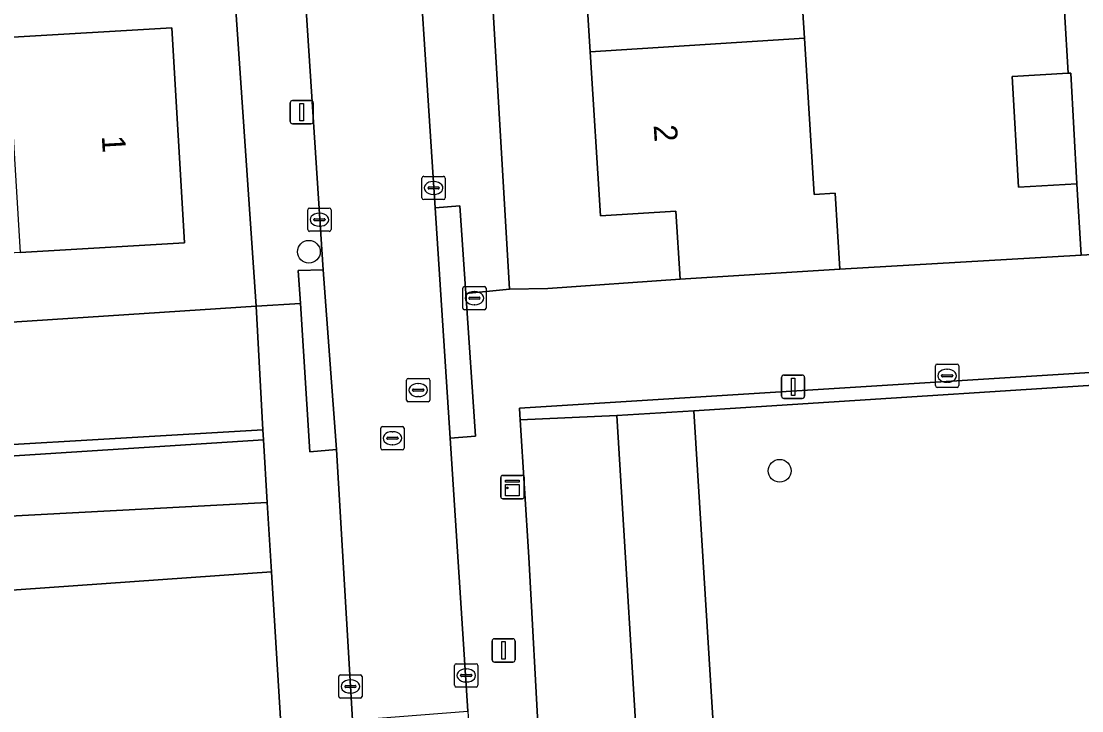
# Model space of a CAD drawing. Extents: x 159680 to 160786, y 387323 to 388340.
# Drawn here: x 160535.62 to 160581.17, y 388039.25 to 388068.86 of the extents above; entities that cross this region are included whole.
import ezdxf

# ---------------------------------------------------------------- set-up
doc = ezdxf.new("R2010")
doc.units = 0
for name, color, linetype in [('IMGEO_Boom', 7, 'Continuous'), ('IMGEO_Brandkraan', 7, 'Continuous'), ('IMGEO_Erf', 7, 'Continuous'), ('IMGEO_Groenvoorziening', 7, 'Continuous'), ('IMGEO_Kast', 7, 'Continuous'), ('IMGEO_Kolk', 7, 'Continuous'), ('IMGEO_Lichtmast', 7, 'Continuous'), ('IMGEO_Pand', 7, 'Continuous'), ('IMGEO_Pand_nummerreeks', 7, 'Continuous'), ('IMGEO_Rijbaan_lokaal_open', 7, 'Continuous'), ('IMGEO_Rioolput', 7, 'Continuous'), ('IMGEO_Voetpad_open', 7, 'Continuous')]:
    doc.layers.add(name, color=color, linetype=linetype)

msp = doc.modelspace()

# ---------------------------------------------------------------- linework, layer by layer
at = {"layer": 'IMGEO_Boom'}
for centre in [(160547.973, 388058.961), (160568.192, 388049.555)]:
    msp.add_circle(centre, 0.489, dxfattribs=at)
at = {"layer": 'IMGEO_Brandkraan'}
for p, q in [((160554.584, 388056.542), (160554.584, 388057.394)), ((160554.659, 388057.468), (160555.511, 388057.468)), ((160555.072, 388057.248), (160555.097, 388057.248)), ((160555.585, 388057.394), (160555.585, 388056.542)), ((160554.843, 388056.962), (160554.843, 388056.974)), ((160555.281, 388056.925), (160554.883, 388056.925)), ((160554.886, 388057.011), (160555.284, 388057.011)), ((160555.095, 388056.688), (160555.07, 388056.688)), ((160555.327, 388056.974), (160555.327, 388056.962)), ((160555.511, 388056.468), (160554.659, 388056.468))]:
    msp.add_line(p, q, dxfattribs=at)
for points in [[(160554.584, 388056.542), (160554.584, 388057.394)], [(160554.659, 388057.468), (160555.511, 388057.468)], [(160555.585, 388057.394), (160555.585, 388056.542)], [(160555.511, 388056.468), (160554.659, 388056.468)]]:
    msp.add_lwpolyline(points, dxfattribs=at)
for centre, radius, start, end in [((160554.661, 388057.392), 0.0765, 91.552, 178.448), ((160554.661, 388057.392), 0.0765, 91.552, 178.448), ((160555.509, 388057.392), 0.0765, 1.552, 88.448), ((160555.509, 388057.392), 0.0765, 1.552, 88.448), ((160554.883, 388056.971), 0.0403, 85.8775, 175.7526), ((160554.88, 388056.961), 0.0366, 178.938, 274.7102), ((160555.284, 388056.968), 0.043, 264.8664, 352.4533), ((160555.288, 388056.973), 0.0386, 1.7309, 96.639), ((160554.661, 388056.544), 0.0765, 181.552, 268.448), ((160554.661, 388056.544), 0.0765, 181.552, 268.448), ((160555.509, 388056.544), 0.0765, 271.552, 358.448), ((160555.509, 388056.544), 0.0765, 271.552, 358.448)]:
    msp.add_arc(centre, radius, start, end, dxfattribs=at)
for centre, major_axis, ratio, start_param, end_param in [((160555.071, 388056.968), (-0.387, 0.002), 0.722429, 4.712389, 7.853982), ((160555.096, 388056.968), (-0.39, 0.002), 0.717154, 1.570796, 4.712389)]:
    msp.add_ellipse(centre, major_axis=major_axis, ratio=ratio, start_param=start_param, end_param=end_param, dxfattribs=at)
at = {"layer": 'IMGEO_Erf'}
for points in [[(160500, 388053.63), (160545.712, 388056.621), (160544.011, 388081.435), (160541.232, 388081.287), (160541.388, 388078.738), (160536.816, 388078.46), (160536.661, 388081.009), (160534.266, 388080.858)], [(160568.822, 388074.991), (160569.255, 388068.125), (160569.678, 388061.416), (160570.576, 388061.473), (160570.781, 388058.22), (160581.136, 388058.814), (160580.961, 388061.871), (160578.443, 388061.729), (160578.173, 388066.492), (160580.576, 388066.628), (160580.426, 388069.287)], [(160555.728, 388071.962), (160556.59, 388057.348), (160558.236, 388057.383), (160563.918, 388057.787), (160563.734, 388060.701), (160560.5, 388060.497), (160560.056, 388067.545), (160559.624, 388074.411)]]:
    msp.add_lwpolyline(points, dxfattribs=at)
msp.add_lwpolyline([(160527.955, 388067.738), (160535.021, 388068.157), (160542.089, 388068.577), (160542.637, 388059.346), (160535.57, 388058.927), (160528.503, 388058.507)], close=True, dxfattribs=at)
at = {"layer": 'IMGEO_Groenvoorziening'}
for points in [[(160621.722, 388050.22), (160588.11, 388047.862), (160587.709, 388050.568), (160587.261, 388053.594), (160564.505, 388052.136), (160565.562, 388034.994), (160620.747, 388038.519), (160622.423, 388038.628)], [(160564.505, 388052.136), (160561.2, 388051.924), (160562.244, 388034.783), (160565.562, 388034.994)], [(160561.2, 388051.924), (160557.05, 388051.747), (160557.427, 388045.845), (160557.865, 388037.66), (160558.099, 388034.518), (160562.244, 388034.783)], [(160546.019, 388050.88), (160527.961, 388049.724), (160528.109, 388047.231), (160546.184, 388048.196)], [(160546.184, 388048.196), (160528.109, 388047.231), (160528.305, 388043.937), (160546.367, 388045.213)], [(160546.367, 388045.213), (160528.305, 388043.937), (160517.876, 388043.201), (160518.581, 388031.964), (160519.679, 388032.028), (160546.414, 388033.743), (160547.07, 388033.785)]]:
    msp.add_lwpolyline(points, close=True, dxfattribs=at)
at = {"layer": 'IMGEO_Kast'}
for p, q in [((160556.292, 388049.357), (160557.133, 388049.357)), ((160557.133, 388049.357), (160556.292, 388049.357)), ((160556.217, 388048.432), (160556.217, 388049.273)), ((160556.217, 388049.273), (160556.217, 388048.432)), ((160557.217, 388049.282), (160557.217, 388048.441)), ((160557.217, 388048.441), (160557.217, 388049.282)), ((160557.142, 388048.357), (160556.301, 388048.357)), ((160556.301, 388048.357), (160557.142, 388048.357))]:
    msp.add_line(p, q, dxfattribs=at)
for points in [[(160556.412, 388049.147), (160557.012, 388049.147), (160557.012, 388049.062), (160556.412, 388049.062), (160556.412, 388049.147)], [(160556.412, 388048.972), (160557.012, 388048.972), (160557.012, 388048.483), (160556.412, 388048.483), (160556.412, 388048.972)]]:
    msp.add_lwpolyline(points, dxfattribs=at)
msp.add_circle((160556.496, 388048.821), 0.0377, dxfattribs=at)
for centre, start, end in [((160556.295, 388049.279), 92.4484, 184.2845), ((160556.295, 388049.279), 92.4484, 184.2845), ((160557.139, 388049.279), 2.4484, 94.2845), ((160557.139, 388049.279), 2.4484, 94.2845), ((160556.295, 388048.435), 182.4484, 274.2845), ((160556.295, 388048.435), 182.4484, 274.2845), ((160557.139, 388048.435), 272.4484, 4.2845), ((160557.139, 388048.435), 272.4484, 4.2845)]:
    msp.add_arc(centre, 0.0779, start, end, dxfattribs=at)
at = {"layer": 'IMGEO_Kolk'}
for p, q in [((160552.831, 388061.273), (160552.831, 388062.125)), ((160552.906, 388062.199), (160553.758, 388062.199)), ((160553.832, 388062.125), (160553.832, 388061.273)), ((160553.09, 388061.693), (160553.09, 388061.705)), ((160553.528, 388061.656), (160553.13, 388061.656)), ((160553.133, 388061.742), (160553.531, 388061.742)), ((160553.319, 388061.979), (160553.344, 388061.979)), ((160553.574, 388061.705), (160553.574, 388061.693)), ((160553.758, 388061.199), (160552.906, 388061.199)), ((160553.342, 388061.419), (160553.317, 388061.419)), ((160547.925, 388059.912), (160547.925, 388060.764)), ((160548, 388060.838), (160548.852, 388060.838)), ((160548.926, 388060.764), (160548.926, 388059.912)), ((160548.184, 388060.332), (160548.184, 388060.344)), ((160548.622, 388060.295), (160548.224, 388060.295)), ((160548.227, 388060.381), (160548.625, 388060.381)), ((160548.413, 388060.618), (160548.438, 388060.618)), ((160548.668, 388060.344), (160548.668, 388060.332)), ((160548.852, 388059.838), (160548, 388059.838)), ((160548.436, 388060.058), (160548.411, 388060.058)), ((160574.883, 388053.212), (160574.883, 388054.064)), ((160574.958, 388054.138), (160575.81, 388054.138)), ((160575.371, 388053.918), (160575.396, 388053.918)), ((160575.884, 388054.064), (160575.884, 388053.212)), ((160575.142, 388053.632), (160575.142, 388053.644)), ((160575.58, 388053.595), (160575.182, 388053.595)), ((160575.185, 388053.681), (160575.583, 388053.681)), ((160575.626, 388053.644), (160575.626, 388053.632)), ((160575.81, 388053.138), (160574.958, 388053.138)), ((160575.394, 388053.358), (160575.369, 388053.358)), ((160554.231, 388040.345), (160554.231, 388041.197)), ((160554.306, 388041.271), (160555.158, 388041.271)), ((160555.232, 388041.197), (160555.232, 388040.345)), ((160549.258, 388039.869), (160549.258, 388040.721)), ((160549.333, 388040.795), (160550.185, 388040.795)), ((160550.259, 388040.721), (160550.259, 388039.869)), ((160554.49, 388040.765), (160554.49, 388040.777)), ((160554.928, 388040.728), (160554.53, 388040.728)), ((160554.533, 388040.814), (160554.931, 388040.814)), ((160554.719, 388041.051), (160554.744, 388041.051)), ((160554.974, 388040.777), (160554.974, 388040.765)), ((160549.517, 388040.289), (160549.517, 388040.301)), ((160549.955, 388040.252), (160549.557, 388040.252)), ((160549.56, 388040.338), (160549.958, 388040.338)), ((160549.746, 388040.575), (160549.771, 388040.575)), ((160550.001, 388040.301), (160550.001, 388040.289)), ((160555.158, 388040.271), (160554.306, 388040.271)), ((160554.742, 388040.491), (160554.717, 388040.491)), ((160550.185, 388039.795), (160549.333, 388039.795)), ((160549.769, 388040.015), (160549.744, 388040.015))]:
    msp.add_line(p, q, dxfattribs=at)
for points in [[(160552.831, 388061.273), (160552.831, 388062.125)], [(160552.906, 388062.199), (160553.758, 388062.199)], [(160553.832, 388062.125), (160553.832, 388061.273)], [(160553.758, 388061.199), (160552.906, 388061.199)], [(160547.925, 388059.912), (160547.925, 388060.764)], [(160548, 388060.838), (160548.852, 388060.838)], [(160548.926, 388060.764), (160548.926, 388059.912)], [(160548.852, 388059.838), (160548, 388059.838)], [(160574.883, 388053.212), (160574.883, 388054.064)], [(160574.958, 388054.138), (160575.81, 388054.138)], [(160575.884, 388054.064), (160575.884, 388053.212)], [(160575.81, 388053.138), (160574.958, 388053.138)], [(160554.231, 388040.345), (160554.231, 388041.197)], [(160554.306, 388041.271), (160555.158, 388041.271)], [(160555.232, 388041.197), (160555.232, 388040.345)], [(160549.258, 388039.869), (160549.258, 388040.721)], [(160549.333, 388040.795), (160550.185, 388040.795)], [(160550.259, 388040.721), (160550.259, 388039.869)], [(160555.158, 388040.271), (160554.306, 388040.271)], [(160550.185, 388039.795), (160549.333, 388039.795)]]:
    msp.add_lwpolyline(points, dxfattribs=at)
for centre, radius, start, end in [((160552.908, 388062.123), 0.0765, 91.552, 178.448), ((160552.908, 388062.123), 0.0765, 91.552, 178.448), ((160553.756, 388062.123), 0.0765, 1.552, 88.448), ((160553.756, 388062.123), 0.0765, 1.552, 88.448), ((160553.13, 388061.702), 0.0403, 85.8775, 175.7526), ((160553.127, 388061.692), 0.0366, 178.938, 274.7102), ((160553.531, 388061.699), 0.043, 264.8664, 352.4533), ((160553.535, 388061.704), 0.0386, 1.7309, 96.639), ((160552.908, 388061.275), 0.0765, 181.552, 268.448), ((160552.908, 388061.275), 0.0765, 181.552, 268.448), ((160553.756, 388061.275), 0.0765, 271.552, 358.448), ((160553.756, 388061.275), 0.0765, 271.552, 358.448), ((160548.002, 388060.762), 0.0765, 91.552, 178.448), ((160548.002, 388060.762), 0.0765, 91.552, 178.448), ((160548.85, 388060.762), 0.0765, 1.552, 88.448), ((160548.85, 388060.762), 0.0765, 1.552, 88.448), ((160548.224, 388060.341), 0.0403, 85.8775, 175.7526), ((160548.221, 388060.331), 0.0366, 178.938, 274.7102), ((160548.625, 388060.338), 0.043, 264.8664, 352.4533), ((160548.629, 388060.343), 0.0386, 1.7309, 96.639), ((160548.002, 388059.914), 0.0765, 181.552, 268.448), ((160548.002, 388059.914), 0.0765, 181.552, 268.448), ((160548.85, 388059.914), 0.0765, 271.552, 358.448), ((160548.85, 388059.914), 0.0765, 271.552, 358.448), ((160574.96, 388054.062), 0.0765, 91.552, 178.448), ((160574.96, 388054.062), 0.0765, 91.552, 178.448), ((160575.808, 388054.062), 0.0765, 1.552, 88.448), ((160575.808, 388054.062), 0.0765, 1.552, 88.448), ((160575.182, 388053.641), 0.0403, 85.8775, 175.7526), ((160575.179, 388053.631), 0.0366, 178.938, 274.7102), ((160575.583, 388053.638), 0.043, 264.8664, 352.4533), ((160575.587, 388053.643), 0.0386, 1.7309, 96.639), ((160574.96, 388053.214), 0.0765, 181.552, 268.448), ((160574.96, 388053.214), 0.0765, 181.552, 268.448), ((160575.808, 388053.214), 0.0765, 271.552, 358.448), ((160575.808, 388053.214), 0.0765, 271.552, 358.448), ((160554.308, 388041.195), 0.0765, 91.552, 178.448), ((160554.308, 388041.195), 0.0765, 91.552, 178.448), ((160555.156, 388041.195), 0.0765, 1.552, 88.448), ((160555.156, 388041.195), 0.0765, 1.552, 88.448), ((160549.335, 388040.719), 0.0765, 91.552, 178.448), ((160549.335, 388040.719), 0.0765, 91.552, 178.448), ((160550.183, 388040.719), 0.0765, 1.552, 88.448), ((160550.183, 388040.719), 0.0765, 1.552, 88.448), ((160554.53, 388040.774), 0.0403, 85.8775, 175.7526), ((160554.527, 388040.764), 0.0366, 178.938, 274.7102), ((160554.931, 388040.771), 0.043, 264.8664, 352.4533), ((160554.935, 388040.776), 0.0386, 1.7309, 96.639), ((160549.557, 388040.298), 0.0403, 85.8775, 175.7526), ((160549.554, 388040.288), 0.0366, 178.938, 274.7102), ((160549.958, 388040.295), 0.043, 264.8664, 352.4533), ((160549.962, 388040.3), 0.0386, 1.7309, 96.639), ((160554.308, 388040.347), 0.0765, 181.552, 268.448), ((160554.308, 388040.347), 0.0765, 181.552, 268.448), ((160555.156, 388040.347), 0.0765, 271.552, 358.448), ((160555.156, 388040.347), 0.0765, 271.552, 358.448), ((160549.335, 388039.871), 0.0765, 181.552, 268.448), ((160549.335, 388039.871), 0.0765, 181.552, 268.448), ((160550.183, 388039.871), 0.0765, 271.552, 358.448), ((160550.183, 388039.871), 0.0765, 271.552, 358.448)]:
    msp.add_arc(centre, radius, start, end, dxfattribs=at)
for centre, major_axis, ratio, start_param, end_param in [((160553.318, 388061.699), (-0.387, 0.002), 0.722429, 4.712389, 7.853982), ((160553.343, 388061.699), (-0.39, 0.002), 0.717154, 1.570796, 4.712389), ((160548.412, 388060.338), (-0.387, 0.002), 0.722429, 4.712389, 7.853982), ((160548.437, 388060.338), (-0.39, 0.002), 0.717154, 1.570796, 4.712389), ((160575.37, 388053.638), (-0.387, 0.002), 0.722429, 4.712389, 7.853982), ((160575.395, 388053.638), (-0.39, 0.002), 0.717154, 1.570796, 4.712389), ((160554.718, 388040.771), (-0.387, 0.002), 0.722429, 4.712389, 7.853982), ((160554.743, 388040.771), (-0.39, 0.002), 0.717154, 1.570796, 4.712389), ((160549.745, 388040.295), (-0.387, 0.002), 0.722429, 4.712389, 7.853982), ((160549.77, 388040.295), (-0.39, 0.002), 0.717154, 1.570796, 4.712389)]:
    msp.add_ellipse(centre, major_axis=major_axis, ratio=ratio, start_param=start_param, end_param=end_param, dxfattribs=at)
at = {"layer": 'IMGEO_Lichtmast'}
for p, q in [((160547.172, 388064.553), (160547.172, 388065.353)), ((160547.172, 388065.353), (160547.172, 388064.553)), ((160547.272, 388065.453), (160548.062, 388065.453)), ((160548.062, 388065.453), (160547.272, 388065.453)), ((160548.162, 388065.353), (160548.162, 388064.553)), ((160548.162, 388064.553), (160548.162, 388065.353)), ((160548.062, 388064.453), (160547.272, 388064.453)), ((160547.272, 388064.453), (160548.062, 388064.453)), ((160568.276, 388052.764), (160568.276, 388053.564)), ((160568.276, 388053.564), (160568.276, 388052.764)), ((160568.376, 388053.664), (160569.166, 388053.664)), ((160569.166, 388053.664), (160568.376, 388053.664)), ((160569.266, 388053.564), (160569.266, 388052.764)), ((160569.266, 388052.764), (160569.266, 388053.564)), ((160569.166, 388052.664), (160568.376, 388052.664)), ((160568.376, 388052.664), (160569.166, 388052.664)), ((160555.841, 388041.445), (160555.841, 388042.245)), ((160555.841, 388042.245), (160555.841, 388041.445)), ((160555.941, 388042.345), (160556.731, 388042.345)), ((160556.731, 388042.345), (160555.941, 388042.345)), ((160556.831, 388042.245), (160556.831, 388041.445)), ((160556.831, 388041.445), (160556.831, 388042.245)), ((160556.731, 388041.345), (160555.941, 388041.345)), ((160555.941, 388041.345), (160556.731, 388041.345))]:
    msp.add_line(p, q, dxfattribs=at)
for points in [[(160547.592, 388065.328), (160547.742, 388065.328), (160547.742, 388064.578), (160547.592, 388064.578), (160547.592, 388065.328)], [(160568.696, 388053.539), (160568.846, 388053.539), (160568.846, 388052.789), (160568.696, 388052.789), (160568.696, 388053.539)], [(160556.261, 388042.22), (160556.411, 388042.22), (160556.411, 388041.47), (160556.261, 388041.47), (160556.261, 388042.22)]]:
    msp.add_lwpolyline(points, dxfattribs=at)
for centre, start, end in [((160547.272, 388065.353), 90, 180), ((160547.272, 388065.353), 90, 180), ((160548.062, 388065.353), 0, 90), ((160548.062, 388065.353), 360, 90), ((160547.272, 388064.553), 180, 270), ((160547.272, 388064.553), 180, 270), ((160548.062, 388064.553), 270, 0), ((160548.062, 388064.553), 270, 0), ((160568.376, 388053.564), 90, 180), ((160568.376, 388053.564), 90, 180), ((160569.166, 388053.564), 0, 90), ((160569.166, 388053.564), 360, 90), ((160568.376, 388052.764), 180, 270), ((160568.376, 388052.764), 180, 270), ((160569.166, 388052.764), 270, 0), ((160569.166, 388052.764), 270, 0), ((160555.941, 388042.245), 90, 180), ((160555.941, 388042.245), 90, 180), ((160556.731, 388042.245), 0, 90), ((160556.731, 388042.245), 360, 90), ((160555.941, 388041.445), 180, 270), ((160555.941, 388041.445), 180, 270), ((160556.731, 388041.445), 270, 0), ((160556.731, 388041.445), 270, 0)]:
    msp.add_arc(centre, 0.1, start, end, dxfattribs=at)
at = {"layer": 'IMGEO_Pand'}
for points in [[(160569.255, 388068.125), (160568.822, 388074.991), (160559.624, 388074.411), (160560.056, 388067.545)], [(160535.57, 388058.927), (160542.637, 388059.346), (160542.089, 388068.577), (160535.021, 388068.157)], [(160570.781, 388058.22), (160570.576, 388061.473), (160569.678, 388061.416), (160569.255, 388068.125), (160560.056, 388067.545), (160560.5, 388060.497), (160563.734, 388060.701), (160563.918, 388057.787)], [(160580.691, 388066.634), (160580.576, 388066.628), (160578.173, 388066.492), (160578.443, 388061.729), (160580.961, 388061.871)]]:
    msp.add_lwpolyline(points, close=True, dxfattribs=at)
at = {"layer": 'IMGEO_Rijbaan_lokaal_open'}
for points in [[(160554.799, 388039.237), (160554.043, 388050.957), (160553.397, 388060.847), (160552.382, 388076.429), (160547.409, 388076.127), (160548.583, 388058.18), (160549.154, 388050.465), (160549.845, 388038.854)], [(160621.404, 388055.78), (160621.376, 388056.271), (160557.019, 388052.243), (160557.036, 388051.97), (160557.05, 388051.747), (160561.2, 388051.924), (160564.505, 388052.136), (160587.261, 388053.594)]]:
    msp.add_lwpolyline(points, close=True, dxfattribs=at)
at = {"layer": 'IMGEO_Rioolput'}
for p, q in [((160552.168, 388052.595), (160552.168, 388053.447)), ((160552.243, 388053.521), (160553.095, 388053.521)), ((160553.169, 388053.447), (160553.169, 388052.595)), ((160552.427, 388053.015), (160552.427, 388053.027)), ((160552.865, 388052.978), (160552.467, 388052.978)), ((160552.47, 388053.064), (160552.868, 388053.064)), ((160552.656, 388053.301), (160552.681, 388053.301)), ((160552.911, 388053.027), (160552.911, 388053.015)), ((160553.095, 388052.521), (160552.243, 388052.521)), ((160552.679, 388052.741), (160552.654, 388052.741)), ((160551.062, 388050.529), (160551.062, 388051.381)), ((160551.137, 388051.455), (160551.989, 388051.455)), ((160551.55, 388051.235), (160551.575, 388051.235)), ((160552.063, 388051.381), (160552.063, 388050.529)), ((160551.321, 388050.949), (160551.321, 388050.961)), ((160551.759, 388050.912), (160551.361, 388050.912)), ((160551.364, 388050.998), (160551.762, 388050.998)), ((160551.805, 388050.961), (160551.805, 388050.949)), ((160551.989, 388050.455), (160551.137, 388050.455)), ((160551.573, 388050.675), (160551.548, 388050.675))]:
    msp.add_line(p, q, dxfattribs=at)
for points in [[(160552.168, 388052.595), (160552.168, 388053.447)], [(160552.243, 388053.521), (160553.095, 388053.521)], [(160553.169, 388053.447), (160553.169, 388052.595)], [(160553.095, 388052.521), (160552.243, 388052.521)], [(160551.062, 388050.529), (160551.062, 388051.381)], [(160551.137, 388051.455), (160551.989, 388051.455)], [(160552.063, 388051.381), (160552.063, 388050.529)], [(160551.989, 388050.455), (160551.137, 388050.455)]]:
    msp.add_lwpolyline(points, dxfattribs=at)
for centre, radius, start, end in [((160552.245, 388053.445), 0.0765, 91.552, 178.448), ((160552.245, 388053.445), 0.0765, 91.552, 178.448), ((160553.093, 388053.445), 0.0765, 1.552, 88.448), ((160553.093, 388053.445), 0.0765, 1.552, 88.448), ((160552.467, 388053.024), 0.0403, 85.8775, 175.7526), ((160552.464, 388053.014), 0.0366, 178.938, 274.7102), ((160552.868, 388053.021), 0.043, 264.8664, 352.4533), ((160552.872, 388053.026), 0.0386, 1.7309, 96.639), ((160552.245, 388052.597), 0.0765, 181.552, 268.448), ((160552.245, 388052.597), 0.0765, 181.552, 268.448), ((160553.093, 388052.597), 0.0765, 271.552, 358.448), ((160553.093, 388052.597), 0.0765, 271.552, 358.448), ((160551.139, 388051.379), 0.0765, 91.552, 178.448), ((160551.139, 388051.379), 0.0765, 91.552, 178.448), ((160551.987, 388051.379), 0.0765, 1.552, 88.448), ((160551.987, 388051.379), 0.0765, 1.552, 88.448), ((160551.361, 388050.958), 0.0403, 85.8775, 175.7526), ((160551.358, 388050.948), 0.0366, 178.938, 274.7102), ((160551.762, 388050.955), 0.043, 264.8664, 352.4533), ((160551.766, 388050.96), 0.0386, 1.7309, 96.639), ((160551.139, 388050.531), 0.0765, 181.552, 268.448), ((160551.139, 388050.531), 0.0765, 181.552, 268.448), ((160551.987, 388050.531), 0.0765, 271.552, 358.448), ((160551.987, 388050.531), 0.0765, 271.552, 358.448)]:
    msp.add_arc(centre, radius, start, end, dxfattribs=at)
for centre, major_axis, ratio, start_param, end_param in [((160552.655, 388053.021), (-0.387, 0.002), 0.722429, 4.712389, 7.853982), ((160552.68, 388053.021), (-0.39, 0.002), 0.717154, 1.570796, 4.712389), ((160551.549, 388050.955), (-0.387, 0.002), 0.722429, 4.712389, 7.853982), ((160551.574, 388050.955), (-0.39, 0.002), 0.717154, 1.570796, 4.712389)]:
    msp.add_ellipse(centre, major_axis=major_axis, ratio=ratio, start_param=start_param, end_param=end_param, dxfattribs=at)
at = {"layer": 'IMGEO_Voetpad_open'}
for points in [[(160581.185, 388083.189), (160581.002, 388085.987), (160580.6, 388092.464), (160580.28, 388097.413), (160579.957, 388102.402), (160579.801, 388104.769), (160578.243, 388104.667), (160578.328, 388103.38), (160578.78, 388096.381), (160578.834, 388095.429), (160578.998, 388095.438), (160579.326, 388089.439), (160579.701, 388082.571), (160580.076, 388075.701), (160580.426, 388069.287), (160580.576, 388066.628), (160580.691, 388066.634), (160580.961, 388061.871), (160581.136, 388058.814), (160582.635, 388058.9)], [(160550.783, 388102.09), (160551.092, 388096.43), (160552.382, 388076.429), (160553.397, 388060.847), (160554.46, 388060.932), (160554.712, 388057.169), (160556.59, 388057.348), (160555.728, 388071.962), (160553.866, 388101.068)], [(160478, 388084.969), (160478.972, 388083.607), (160480.315, 388082.04), (160480.819, 388081.514), (160487.15, 388077.847), (160490.384, 388078.045), (160492.611, 388078.237), (160501.769, 388078.813), (160507.988, 388079.205), (160521.348, 388080.045), (160524.619, 388080.251), (160534.266, 388080.858), (160536.661, 388081.009), (160541.232, 388081.287), (160544.011, 388081.435), (160545.712, 388056.621), (160547.61, 388056.738), (160547.518, 388058.161), (160548.583, 388058.18), (160547.409, 388076.127), (160547.248, 388077.958)], [(160666.752, 388058.361), (160665.628, 388058.294), (160665.294, 388064.252), (160663.51, 388064.126), (160658.865, 388063.81), (160589.441, 388059.29), (160582.635, 388058.9), (160581.136, 388058.814), (160570.781, 388058.22), (160563.918, 388057.787), (160558.236, 388057.383), (160556.59, 388057.348), (160554.712, 388057.169), (160555.123, 388051.045), (160554.043, 388050.957), (160554.799, 388039.237), (160554.935, 388037.17)], [(160549.942, 388037.126), (160549.845, 388038.854), (160549.154, 388050.465), (160548.021, 388050.368), (160547.61, 388056.738), (160545.712, 388056.621), (160545.992, 388051.311), (160546.019, 388050.88), (160546.184, 388048.196), (160546.367, 388045.213), (160547.07, 388033.785), (160546.414, 388033.743), (160519.679, 388032.028), (160518.581, 388031.964), (160516.921, 388031.892), (160512.877, 388031.602), (160493.518, 388031.908), (160490.235, 388031.988), (160485.083, 388032.376), (160485.109, 388031.191), (160470.209, 388031.386)]]:
    msp.add_lwpolyline(points, dxfattribs=at)
for points in [[(160553.397, 388060.847), (160554.043, 388050.957), (160555.123, 388051.045), (160554.712, 388057.169), (160554.46, 388060.932)], [(160547.518, 388058.161), (160547.61, 388056.738), (160548.021, 388050.368), (160549.154, 388050.465), (160548.583, 388058.18)], [(160545.992, 388051.311), (160545.712, 388056.621), (160500, 388053.63), (160486.878, 388052.772), (160483.853, 388052.645), (160459.363, 388051.054), (160426.289, 388048.905), (160426.185, 388048.947), (160426.586, 388045.929), (160431.581, 388046.284), (160459.491, 388048.081), (160483.99, 388049.658), (160484.392, 388043.298), (160485.083, 388032.376), (160490.235, 388031.988), (160489.234, 388047.388), (160489.196, 388047.978), (160514.273, 388049.453), (160515.657, 388049.534), (160515.864, 388049.546), (160517.515, 388049.642), (160517.536, 388049.643), (160518.759, 388049.714), (160527.929, 388050.256)], [(160622.423, 388038.628), (160620.747, 388038.519), (160565.562, 388034.994), (160562.244, 388034.783), (160558.099, 388034.518), (160557.865, 388037.66), (160557.427, 388045.845), (160557.05, 388051.747), (160557.036, 388051.97), (160557.019, 388052.243), (160621.376, 388056.271), (160621.404, 388055.78), (160621.574, 388052.82), (160621.722, 388050.22)], [(160546.019, 388050.88), (160545.992, 388051.311), (160527.929, 388050.256), (160518.759, 388049.714), (160517.536, 388049.643), (160517.563, 388049.059), (160518.019, 388049.088), (160527.961, 388049.724)]]:
    msp.add_lwpolyline(points, close=True, dxfattribs=at)

# ---------------------------------------------------------------- texts
at = {"layer": 'IMGEO_Pand_nummerreeks'}
for s, rotation, p in [('2', 273.6041, (160562.779, 388064.395)), ('1', 273.3974, (160539.079, 388063.928))]:
    msp.add_text(s, height=1, rotation=rotation, dxfattribs=at).set_placement(p)

doc.saveas('drawing.dxf')
